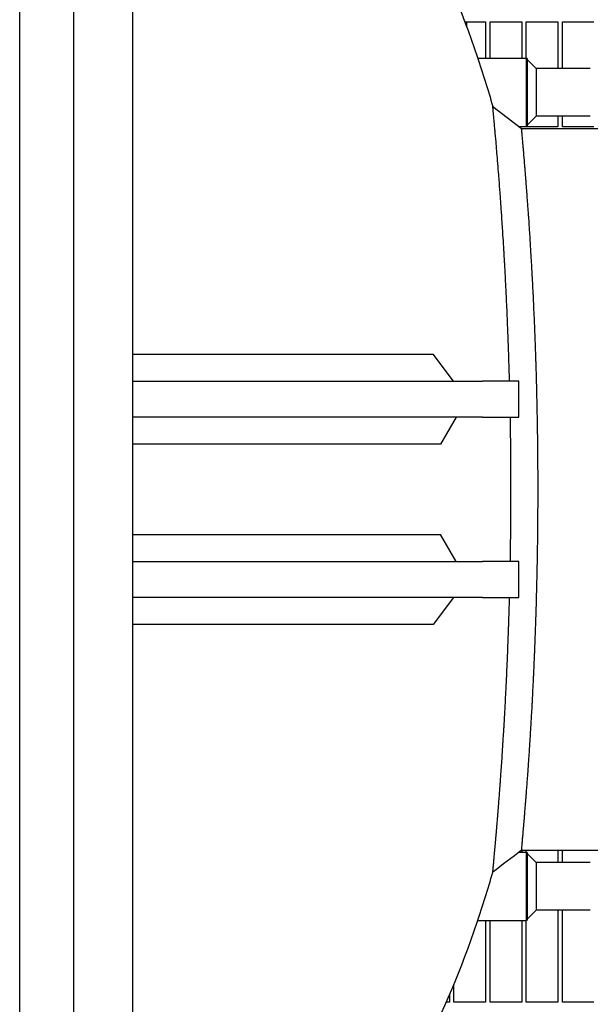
# Model space of a CAD drawing. Header units: inches. Extents: x 24 to 1128, y -69 to 748.
# Tile 633 of 656: x 738 to 754, y 604 to 632. Entities that reach past the tile are written whole.
import ezdxf

# ---------------------------------------------------------------- set-up
doc = ezdxf.new("R2010")
doc.units = ezdxf.units.IN
doc.header["$LTSCALE"] = 32
doc.header["$MEASUREMENT"] = 0
doc.layers.add('Visible (ANSI)', color=7, linetype='Continuous', lineweight=30)

msp = doc.modelspace()

# ---------------------------------------------------------------- linework, layer by layer
at = {"layer": 'Visible (ANSI)'}
for p, q in [((739.65563, 584.16853), (739.65563, 691.41146)), ((738.15563, 583.41853), (738.15563, 689.91146)), ((741.28063, 685.23103), (741.28063, 584.16853)), ((750.47474, 631.61978), (751.04813, 631.61978)), ((750.53063, 631.47098), (750.53063, 631.61978)), ((751.04813, 631.61978), (751.04813, 630.61853)), ((751.17313, 630.61853), (751.17313, 631.61978)), ((751.17313, 631.61978), (752.04813, 631.61978)), ((752.04813, 631.61978), (752.04813, 630.61853)), ((752.17313, 630.61853), (752.17313, 631.61978)), ((752.17313, 631.61978), (753.04813, 631.61978)), ((753.04813, 631.61978), (753.04813, 630.32603)), ((753.17313, 630.32603), (753.17313, 631.61978)), ((753.17313, 631.61978), (754.04813, 631.61978)), ((750.83222, 630.61853), (752.1806, 630.61853)), ((752.1806, 628.71853), (752.1806, 630.61853)), ((752.19622, 630.6029), (752.1806, 630.61853)), ((752.19622, 630.6029), (752.19622, 628.73415)), ((752.44622, 630.32603), (752.19622, 630.57603)), ((753.94622, 630.32603), (752.44622, 630.32603)), ((752.44622, 630.32603), (752.44622, 629.66853)), ((752.44622, 629.66853), (752.44622, 629.01103)), ((751.24834, 629.27594), (752.04457, 628.66853)), ((752.44622, 629.01103), (752.19622, 628.76103)), ((753.94622, 629.01103), (752.44622, 629.01103)), ((753.04813, 629.01103), (753.04813, 628.71353)), ((753.17313, 628.71353), (753.17313, 629.01103)), ((751.97903, 628.71853), (752.1806, 628.71853)), ((752.04813, 628.71353), (751.98558, 628.71353)), ((752.04457, 628.66853), (754.94651, 628.66853)), ((752.04813, 628.71853), (752.04813, 628.71353)), ((752.17313, 628.71353), (752.17313, 628.71853)), ((753.04813, 628.71353), (752.17313, 628.71353)), ((752.19622, 628.73415), (752.1806, 628.71853)), ((754.04813, 628.71353), (753.17313, 628.71353)), ((741.28063, 622.41454), (741.40563, 622.41454)), ((741.40563, 622.41454), (749.60209, 622.41454)), ((750.15667, 621.66853), (749.60209, 622.41454)), ((741.28063, 621.66853), (750.96578, 621.66853)), ((751.96578, 621.66853), (750.96578, 621.66853)), ((751.96578, 620.66853), (751.96578, 621.66853)), ((750.96578, 620.66853), (741.28063, 620.66853)), ((750.23695, 620.66853), (749.80207, 619.92252)), ((750.96578, 620.66853), (751.96578, 620.66853)), ((741.40563, 619.92252), (741.28063, 619.92252)), ((749.80207, 619.92252), (741.40563, 619.92252)), ((741.28063, 617.41408), (741.40563, 617.41408)), ((741.40563, 617.41408), (749.80185, 617.41408)), ((750.23656, 616.66853), (749.80185, 617.41408)), ((741.28063, 616.66853), (750.96578, 616.66853)), ((751.96578, 616.66853), (750.96578, 616.66853)), ((751.96578, 615.66853), (751.96578, 616.66853)), ((750.96578, 615.66853), (741.28063, 615.66853)), ((750.15629, 615.66853), (749.60193, 614.92298)), ((750.96578, 615.66853), (751.96578, 615.66853)), ((741.40563, 614.92298), (741.28063, 614.92298)), ((749.60193, 614.92298), (741.40563, 614.92298)), ((752.04457, 608.66853), (754.94651, 608.66853)), ((752.04813, 608.66853), (752.04813, 608.61853)), ((752.17313, 608.61853), (752.17313, 608.66853)), ((753.04813, 608.66853), (753.04813, 608.32603)), ((753.17313, 608.32603), (753.17313, 608.66853)), ((751.97902, 608.61853), (752.1806, 608.61853)), ((752.1806, 606.71853), (752.1806, 608.61853)), ((752.19622, 608.6029), (752.1806, 608.61853)), ((752.19622, 608.6029), (752.19622, 606.73415)), ((752.44622, 608.32603), (752.19622, 608.57603)), ((753.94622, 608.32603), (752.44622, 608.32603)), ((752.44622, 608.32603), (752.44622, 607.66853)), ((752.44622, 607.66853), (752.44622, 607.01103)), ((752.44622, 607.01103), (752.19622, 606.76103)), ((753.94622, 607.01103), (752.44622, 607.01103)), ((753.04813, 607.01103), (753.04813, 604.46353)), ((753.17313, 604.46353), (753.17313, 607.01103)), ((750.83222, 606.71853), (752.1806, 606.71853)), ((751.04813, 606.71853), (751.04813, 604.46353)), ((751.17313, 604.46353), (751.17313, 606.71853)), ((752.04813, 606.71853), (752.04813, 604.46353)), ((752.17313, 604.46353), (752.17313, 606.71853)), ((752.19622, 606.73415), (752.1806, 606.71853)), ((750.17313, 604.46353), (750.17313, 604.95751)), ((750.04813, 604.66213), (750.04813, 604.46353)), ((750.04813, 604.46353), (749.96149, 604.46353)), ((751.04813, 604.46353), (750.17313, 604.46353)), ((752.04813, 604.46353), (751.17313, 604.46353)), ((753.04813, 604.46353), (752.17313, 604.46353)), ((754.04813, 604.46353), (753.17313, 604.46353))]:
    msp.add_line(p, q, dxfattribs=at)
for points, knots in [([(741.40563, 640.41853), (742.0446, 640.41853), (742.68319, 640.31565), (743.97677, 639.89882), (744.62901, 639.56978), (746.01628, 638.6136), (746.73743, 637.93624), (748.09568, 636.2974), (748.7301, 635.32798), (749.87285, 633.15659), (750.38108, 631.95452), (750.96996, 630.21076), (751.1137, 629.74821), (751.24834, 629.27594)], [0, 0, 0, 0, 0.15974213, 0.15974213, 0.33187701, 0.33187701, 0.5428347, 0.5428347, 0.759799, 0.759799, 0.9767633, 0.9767633, 1.05258961, 1.05258961, 1.05258961, 1.05258961]), ([(751.71152, 621.66853), (751.70852, 621.78154), (751.70535, 621.89419), (751.70203, 622.00641), (751.70182, 622.01338), (751.70161, 622.02036), (751.7014, 622.02733), (751.70133, 622.02997), (751.70125, 622.03261), (751.70117, 622.03525), (751.69798, 622.14195), (751.69465, 622.24826), (751.69119, 622.35412), (751.69094, 622.3617), (751.69069, 622.36928), (751.69044, 622.37686), (751.68499, 622.54257), (751.6792, 622.70716), (751.67311, 622.8704), (751.67104, 622.92576), (751.66893, 622.98102), (751.66679, 623.03617), (751.66645, 623.04514), (751.6661, 623.0541), (751.66575, 623.06306), (751.66173, 623.16594), (751.65758, 623.26843), (751.65332, 623.37043), (751.65292, 623.37994), (751.65252, 623.38945), (751.65212, 623.39895), (751.64326, 623.6096), (751.63389, 623.81812), (751.62409, 624.02375), (751.6236, 624.03396), (751.62311, 624.04415), (751.62262, 624.05434), (751.618, 624.15082), (751.61327, 624.24666), (751.60847, 624.34176), (751.60794, 624.35221), (751.60741, 624.36264), (751.60688, 624.37307), (751.59921, 624.52404), (751.59132, 624.67315), (751.58326, 624.82003), (751.58073, 624.86613), (751.57818, 624.91209), (751.57561, 624.95788), (751.575, 624.9688), (751.57438, 624.97971), (751.57377, 624.9906), (751.56874, 625.07967), (751.56365, 625.16812), (751.55849, 625.25583), (751.55784, 625.26678), (751.5572, 625.27772), (751.55655, 625.28865), (751.5547, 625.31991), (751.55285, 625.35107), (751.55099, 625.38213), (751.54406, 625.49773), (751.53703, 625.61195), (751.52992, 625.72455), (751.52727, 625.76664), (751.52461, 625.8085), (751.52193, 625.85012), (751.52125, 625.86077), (751.52056, 625.87141), (751.51988, 625.88203), (751.51418, 625.97042), (751.50844, 626.05771), (751.50268, 626.1438), (751.50198, 626.15431), (751.50128, 626.16479), (751.50058, 626.17526), (751.49171, 626.3073), (751.48279, 626.43645), (751.47389, 626.56233), (751.47064, 626.60842), (751.46737, 626.65417), (751.4641, 626.69958), (751.46336, 626.7099), (751.46262, 626.7202), (751.46188, 626.73048), (751.45622, 626.80879), (751.45056, 626.88602), (751.44491, 626.96204), (751.44417, 626.97189), (751.44344, 626.98171), (751.44271, 626.99152), (751.43077, 627.15159), (751.4189, 627.30588), (751.4073, 627.453), (751.40664, 627.46136), (751.40598, 627.46971), (751.40532, 627.47802), (751.39989, 627.54678), (751.39451, 627.61396), (751.38921, 627.67945), (751.38859, 627.68717), (751.38796, 627.69487), (751.38734, 627.70255), (751.37941, 627.80026), (751.37166, 627.89414), (751.36415, 627.98388), (751.36284, 627.99961), (751.36152, 628.01524), (751.36022, 628.03076), (751.35851, 628.05108), (751.35681, 628.07122), (751.35512, 628.09116), (751.35454, 628.09804), (751.35396, 628.10489), (751.35338, 628.11172), (751.34858, 628.16828), (751.34387, 628.22322), (751.33927, 628.27643), (751.33872, 628.2828), (751.33817, 628.28914), (751.33763, 628.29545), (751.32786, 628.40831), (751.31861, 628.51315), (751.31004, 628.60889), (751.30964, 628.61335), (751.30925, 628.61779), (751.30885, 628.6222), (751.30472, 628.66827), (751.30077, 628.71205), (751.29702, 628.75345), (751.2967, 628.75687), (751.2964, 628.76028), (751.29609, 628.76367), (751.29037, 628.82654), (751.28512, 628.88383), (751.28035, 628.93535), (751.28028, 628.93615), (751.2802, 628.93695), (751.28013, 628.93775), (751.27991, 628.94011), (751.2797, 628.94245), (751.27948, 628.94479), (751.27802, 628.96053), (751.27661, 628.97576), (751.27525, 628.99044), (751.27505, 628.99254), (751.27486, 628.99462), (751.27467, 628.99668), (751.27177, 629.02788), (751.26908, 629.05661), (751.26662, 629.08279), (751.26648, 629.08437), (751.26633, 629.08594), (751.26618, 629.0875), (751.26504, 629.09968), (751.26395, 629.1113), (751.26291, 629.12234), (751.26278, 629.12368), (751.26266, 629.12502), (751.26253, 629.12635), (751.26035, 629.14954), (751.2584, 629.17013), (751.2567, 629.18804), (751.25662, 629.18895), (751.25653, 629.18985), (751.25645, 629.19075), (751.25565, 629.19919), (751.2549, 629.20702), (751.25422, 629.21422), (751.25415, 629.2149), (751.25409, 629.21558), (751.25403, 629.21624), (751.2526, 629.23128), (751.25143, 629.24353), (751.25054, 629.25292), (751.25051, 629.25319), (751.25048, 629.25345), (751.25046, 629.25372), (751.25002, 629.25828), (751.24965, 629.26215), (751.24935, 629.26531), (751.24934, 629.26543), (751.24933, 629.26554), (751.24932, 629.26566), (751.2487, 629.27212), (751.24838, 629.27552), (751.24834, 629.2759), (751.24834, 629.27592), (751.24834, 629.27593), (751.24834, 629.27594), (751.24834, 629.27594), (751.24834, 629.27594), (751.24834, 629.27594)], [0.014829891, 0.014829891, 0.014829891, 0.014829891, 0.020643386, 0.020643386, 0.020643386, 0.021004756, 0.021004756, 0.021004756, 0.021141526, 0.021141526, 0.021141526, 0.026673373, 0.026673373, 0.026673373, 0.027069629, 0.027069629, 0.027069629, 0.035735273, 0.035735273, 0.035735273, 0.038673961, 0.038673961, 0.038673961, 0.039151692, 0.039151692, 0.039151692, 0.044637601, 0.044637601, 0.044637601, 0.045149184, 0.045149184, 0.045149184, 0.056488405, 0.056488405, 0.056488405, 0.057051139, 0.057051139, 0.057051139, 0.062378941, 0.062378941, 0.062378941, 0.06296397, 0.06296397, 0.06296397, 0.071436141, 0.071436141, 0.071436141, 0.074095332, 0.074095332, 0.074095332, 0.0747292, 0.0747292, 0.0747292, 0.079909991, 0.079909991, 0.079909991, 0.080556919, 0.080556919, 0.080556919, 0.082406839, 0.082406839, 0.082406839, 0.089291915, 0.089291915, 0.089291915, 0.091865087, 0.091865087, 0.091865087, 0.092523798, 0.092523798, 0.092523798, 0.098004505, 0.098004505, 0.098004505, 0.098673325, 0.098673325, 0.098673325, 0.107108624, 0.107108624, 0.107108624, 0.110196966, 0.110196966, 0.110196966, 0.110898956, 0.110898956, 0.110898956, 0.116244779, 0.116244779, 0.116244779, 0.116937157, 0.116937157, 0.116937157, 0.128240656, 0.128240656, 0.128240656, 0.128883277, 0.128883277, 0.128883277, 0.134195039, 0.134195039, 0.134195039, 0.134821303, 0.134821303, 0.134821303, 0.14279492, 0.14279492, 0.14279492, 0.144193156, 0.144193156, 0.144193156, 0.146024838, 0.146024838, 0.146024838, 0.146656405, 0.146656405, 0.146656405, 0.15188685, 0.15188685, 0.15188685, 0.152512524, 0.152512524, 0.152512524, 0.163693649, 0.163693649, 0.163693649, 0.164214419, 0.164214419, 0.164214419, 0.169643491, 0.169643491, 0.169643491, 0.170092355, 0.170092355, 0.170092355, 0.178415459, 0.178415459, 0.178415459, 0.178545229, 0.178545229, 0.178545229, 0.178927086, 0.178927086, 0.178927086, 0.181504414, 0.181504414, 0.181504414, 0.181871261, 0.181871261, 0.181871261, 0.187401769, 0.187401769, 0.187401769, 0.187735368, 0.187735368, 0.187735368, 0.1903389, 0.1903389, 0.1903389, 0.190656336, 0.190656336, 0.190656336, 0.196196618, 0.196196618, 0.196196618, 0.196477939, 0.196477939, 0.196477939, 0.199129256, 0.199129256, 0.199129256, 0.199379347, 0.199379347, 0.199379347, 0.205003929, 0.205003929, 0.205003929, 0.205164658, 0.205164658, 0.205164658, 0.207944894, 0.207944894, 0.207944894, 0.208049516, 0.208049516, 0.208049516, 0.213831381, 0.213831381, 0.213831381, 0.214080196, 0.214080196, 0.214080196, 0.214199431, 0.214199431, 0.214199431, 0.214199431]), ([(752.48152, 620.71225), (752.48043, 620.77142), (752.47929, 620.83051), (752.47811, 620.88952), (752.47801, 620.89444), (752.47792, 620.89936), (752.47782, 620.90428), (752.47574, 621.0074), (752.47352, 621.11026), (752.47117, 621.21281), (752.47104, 621.21837), (752.47091, 621.22393), (752.47078, 621.22949), (752.46582, 621.44436), (752.46026, 621.65783), (752.45414, 621.86957), (752.45394, 621.87624), (752.45375, 621.8829), (752.45356, 621.88957), (752.45348, 621.89209), (752.45341, 621.89461), (752.45334, 621.89713), (752.45036, 621.99913), (752.44726, 622.10075), (752.44403, 622.20194), (752.4438, 622.20919), (752.44356, 622.21644), (752.44333, 622.22368), (752.43824, 622.38209), (752.43285, 622.53943), (752.42716, 622.69545), (752.42524, 622.74836), (752.42328, 622.80114), (752.42128, 622.85378), (752.42096, 622.86234), (752.42063, 622.8709), (752.42031, 622.87945), (752.41657, 622.97763), (752.41271, 623.07533), (752.40875, 623.17247), (752.40838, 623.18153), (752.40801, 623.19058), (752.40764, 623.19963), (752.39941, 623.4002), (752.39073, 623.59834), (752.38166, 623.79345), (752.38122, 623.80313), (752.38076, 623.8128), (752.38031, 623.82247), (752.37603, 623.914), (752.37167, 624.00486), (752.36724, 624.09497), (752.36675, 624.10487), (752.36626, 624.11475), (752.36577, 624.12463), (752.35869, 624.26767), (752.35142, 624.40883), (752.34399, 624.54786), (752.34166, 624.5915), (752.33931, 624.63495), (752.33695, 624.67822), (752.33638, 624.68853), (752.33582, 624.69883), (752.33525, 624.70912), (752.33064, 624.79324), (752.32596, 624.87661), (752.32123, 624.9592), (752.32064, 624.96951), (752.32005, 624.97981), (752.31946, 624.9901), (752.31777, 625.01952), (752.31607, 625.04883), (752.31437, 625.07804), (752.30803, 625.18676), (752.3016, 625.29403), (752.29512, 625.39969), (752.2927, 625.43918), (752.29027, 625.47845), (752.28784, 625.51748), (752.28721, 625.52747), (752.28659, 625.53744), (752.28597, 625.54741), (752.28077, 625.63028), (752.27555, 625.71209), (752.2703, 625.79275), (752.26967, 625.80259), (752.26903, 625.81241), (752.26839, 625.82222), (752.26031, 625.94593), (752.25221, 626.06684), (752.24413, 626.18457), (752.24117, 626.22768), (752.23821, 626.2704), (752.23525, 626.31271), (752.23458, 626.32233), (752.23391, 626.33193), (752.23324, 626.34151), (752.22813, 626.41444), (752.22302, 626.48615), (752.21795, 626.55655), (752.21729, 626.56567), (752.21663, 626.57477), (752.21597, 626.58384), (752.20525, 626.73199), (752.19464, 626.87425), (752.18428, 627.00984), (752.1837, 627.01755), (752.18311, 627.02524), (752.18252, 627.03291), (752.17767, 627.09627), (752.17287, 627.15815), (752.16814, 627.21847), (752.16758, 627.22559), (752.16703, 627.23268), (752.16647, 627.23975), (752.1594, 627.32975), (752.15249, 627.41623), (752.14579, 627.49895), (752.14462, 627.51345), (752.14345, 627.52785), (752.14229, 627.54214), (752.14076, 627.56085), (752.13925, 627.57937), (752.13775, 627.5977), (752.13723, 627.60402), (752.13671, 627.61032), (752.1362, 627.6166), (752.13193, 627.66856), (752.12775, 627.71895), (752.12369, 627.76754), (752.12321, 627.77335), (752.12272, 627.77914), (752.12224, 627.7849), (752.11362, 627.88785), (752.10554, 627.98267), (752.09809, 628.06884), (752.09774, 628.07286), (752.0974, 628.07685), (752.09705, 628.08083), (752.09347, 628.12227), (752.09004, 628.16167), (752.08677, 628.19898), (752.0865, 628.20206), (752.08623, 628.20513), (752.08596, 628.20818), (752.08099, 628.26484), (752.07641, 628.31654), (752.07225, 628.36313), (752.07219, 628.36386), (752.07212, 628.36458), (752.07206, 628.3653), (752.07187, 628.36743), (752.07168, 628.36955), (752.07149, 628.37166), (752.07022, 628.3859), (752.06899, 628.39964), (752.0678, 628.4129), (752.06763, 628.41479), (752.06747, 628.41667), (752.0673, 628.41853), (752.06477, 628.44668), (752.06244, 628.47256), (752.06031, 628.49613), (752.06018, 628.49755), (752.06005, 628.49896), (752.05992, 628.50037), (752.05893, 628.51133), (752.05798, 628.52177), (752.05708, 628.5317), (752.05697, 628.53291), (752.05686, 628.53411), (752.05676, 628.53531), (752.05486, 628.55616), (752.05318, 628.57465), (752.05172, 628.59064), (752.05164, 628.59145), (752.05157, 628.59225), (752.0515, 628.59305), (752.05081, 628.60058), (752.05017, 628.60755), (752.04958, 628.61396), (752.04953, 628.61456), (752.04947, 628.61516), (752.04942, 628.61575), (752.0482, 628.62911), (752.0472, 628.63993), (752.04644, 628.64822), (752.04642, 628.64845), (752.0464, 628.64869), (752.04638, 628.64892), (752.04601, 628.65295), (752.04569, 628.65635), (752.04544, 628.65913), (752.04543, 628.65924), (752.04542, 628.65934), (752.04541, 628.65945), (752.04488, 628.66514), (752.04461, 628.66816), (752.04457, 628.6685), (752.04457, 628.66851), (752.04457, 628.66852), (752.04457, 628.66853), (752.04457, 628.66853), (752.04457, 628.66853), (752.04457, 628.66853)], [0, 0, 0, 0, 0.003132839, 0.003132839, 0.003132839, 0.003394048, 0.003394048, 0.003394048, 0.008869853, 0.008869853, 0.008869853, 0.009166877, 0.009166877, 0.009166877, 0.020643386, 0.020643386, 0.020643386, 0.021004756, 0.021004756, 0.021004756, 0.021141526, 0.021141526, 0.021141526, 0.026673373, 0.026673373, 0.026673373, 0.027069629, 0.027069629, 0.027069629, 0.035735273, 0.035735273, 0.035735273, 0.038673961, 0.038673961, 0.038673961, 0.039151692, 0.039151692, 0.039151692, 0.044637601, 0.044637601, 0.044637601, 0.045149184, 0.045149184, 0.045149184, 0.056488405, 0.056488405, 0.056488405, 0.057051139, 0.057051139, 0.057051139, 0.062378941, 0.062378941, 0.062378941, 0.06296397, 0.06296397, 0.06296397, 0.071436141, 0.071436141, 0.071436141, 0.074095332, 0.074095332, 0.074095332, 0.0747292, 0.0747292, 0.0747292, 0.079909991, 0.079909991, 0.079909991, 0.080556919, 0.080556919, 0.080556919, 0.082406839, 0.082406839, 0.082406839, 0.089291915, 0.089291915, 0.089291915, 0.091865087, 0.091865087, 0.091865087, 0.092523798, 0.092523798, 0.092523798, 0.098004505, 0.098004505, 0.098004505, 0.098673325, 0.098673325, 0.098673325, 0.107108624, 0.107108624, 0.107108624, 0.110196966, 0.110196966, 0.110196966, 0.110898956, 0.110898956, 0.110898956, 0.116244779, 0.116244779, 0.116244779, 0.116937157, 0.116937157, 0.116937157, 0.128240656, 0.128240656, 0.128240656, 0.128883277, 0.128883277, 0.128883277, 0.134195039, 0.134195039, 0.134195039, 0.134821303, 0.134821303, 0.134821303, 0.14279492, 0.14279492, 0.14279492, 0.144193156, 0.144193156, 0.144193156, 0.146024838, 0.146024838, 0.146024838, 0.146656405, 0.146656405, 0.146656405, 0.15188685, 0.15188685, 0.15188685, 0.152512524, 0.152512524, 0.152512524, 0.163693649, 0.163693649, 0.163693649, 0.164214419, 0.164214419, 0.164214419, 0.169643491, 0.169643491, 0.169643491, 0.170092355, 0.170092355, 0.170092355, 0.178415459, 0.178415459, 0.178415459, 0.178545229, 0.178545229, 0.178545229, 0.178927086, 0.178927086, 0.178927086, 0.181504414, 0.181504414, 0.181504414, 0.181871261, 0.181871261, 0.181871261, 0.187401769, 0.187401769, 0.187401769, 0.187735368, 0.187735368, 0.187735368, 0.1903389, 0.1903389, 0.1903389, 0.190656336, 0.190656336, 0.190656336, 0.196196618, 0.196196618, 0.196196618, 0.196477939, 0.196477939, 0.196477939, 0.199129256, 0.199129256, 0.199129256, 0.199379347, 0.199379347, 0.199379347, 0.205003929, 0.205003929, 0.205003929, 0.205164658, 0.205164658, 0.205164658, 0.207944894, 0.207944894, 0.207944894, 0.208049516, 0.208049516, 0.208049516, 0.213831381, 0.213831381, 0.213831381, 0.214080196, 0.214080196, 0.214080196, 0.214199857, 0.214199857, 0.214199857, 0.214199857]), ([(751.7514, 618.66853), (751.7514, 618.66883), (751.7514, 618.66913), (751.7514, 618.66943), (751.7514, 618.75432), (751.7513, 618.83921), (751.75111, 618.92407), (751.75111, 618.92429), (751.75111, 618.92451), (751.75111, 618.92473), (751.75084, 619.03987), (751.75041, 619.15497), (751.7498, 619.26997), (751.74979, 619.27094), (751.74979, 619.27192), (751.74978, 619.27289), (751.74855, 619.50213), (751.74663, 619.73101), (751.74402, 619.95914), (751.74399, 619.96178), (751.74396, 619.96443), (751.74393, 619.96707), (751.74265, 620.07881), (751.7412, 620.19038), (751.73959, 620.3018), (751.73954, 620.30534), (751.73948, 620.30887), (751.73943, 620.31241), (751.7377, 620.43132), (751.73578, 620.55005), (751.73368, 620.66853)], [0.9642806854, 0.9642806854, 0.9642806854, 0.9642806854, 0.9642956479, 0.9642956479, 0.9642956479, 0.9685451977, 0.9685451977, 0.9685451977, 0.9685562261, 0.9685562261, 0.9685562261, 0.9743220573, 0.9743220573, 0.9743220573, 0.9743708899, 0.9743708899, 0.9743708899, 0.9858645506, 0.9858645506, 0.9858645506, 0.9859976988, 0.9859976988, 0.9859976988, 0.9916279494, 0.9916279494, 0.9916279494, 0.9918066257, 0.9918066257, 0.9918066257, 0.9978158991, 0.9978158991, 0.9978158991, 0.9978158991]), ([(752.50034, 618.66853), (752.50034, 618.74999), (752.50025, 618.83146), (752.50007, 618.91292), (752.50007, 618.91313), (752.50007, 618.91334), (752.50007, 618.91356), (752.49982, 619.02408), (752.49942, 619.13458), (752.49884, 619.24502), (752.49884, 619.24595), (752.49883, 619.24689), (752.49883, 619.24782), (752.49768, 619.46796), (752.49588, 619.68783), (752.49343, 619.90705), (752.4934, 619.90959), (752.49337, 619.91213), (752.49335, 619.91467), (752.49214, 620.02205), (752.49078, 620.12928), (752.48927, 620.2363), (752.48922, 620.2397), (752.48917, 620.24309), (752.48912, 620.24649), (752.48691, 620.40222), (752.48437, 620.55752), (752.48152, 620.71225)], [0.9642956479, 0.9642956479, 0.9642956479, 0.9642956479, 0.9685451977, 0.9685451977, 0.9685451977, 0.9685562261, 0.9685562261, 0.9685562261, 0.9743220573, 0.9743220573, 0.9743220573, 0.9743708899, 0.9743708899, 0.9743708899, 0.9858645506, 0.9858645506, 0.9858645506, 0.9859976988, 0.9859976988, 0.9859976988, 0.9916279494, 0.9916279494, 0.9916279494, 0.9918066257, 0.9918066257, 0.9918066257, 1, 1, 1, 1]), ([(751.73368, 616.66853), (751.73476, 616.72899), (751.73578, 616.78953), (751.73676, 616.85013), (751.73682, 616.85415), (751.73689, 616.85816), (751.73695, 616.86218), (751.7387, 616.97157), (751.74029, 617.08116), (751.74173, 617.19085), (751.74177, 617.19415), (751.74182, 617.19744), (751.74186, 617.20074), (751.74205, 617.21567), (751.74224, 617.2306), (751.74243, 617.24553), (751.74509, 617.45654), (751.74717, 617.66816), (751.74865, 617.88011), (751.74866, 617.88189), (751.74867, 617.88367), (751.74868, 617.88545), (751.74885, 617.90894), (751.749, 617.93243), (751.74915, 617.95593), (751.74972, 618.04642), (751.75018, 618.13716), (751.75054, 618.228), (751.75054, 618.22906), (751.75055, 618.23012), (751.75055, 618.23119), (751.75111, 618.37687), (751.7514, 618.52283), (751.7514, 618.66853)], [0.9307262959, 0.9307262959, 0.9307262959, 0.9307262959, 0.9337960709, 0.9337960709, 0.9337960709, 0.9339995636, 0.9339995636, 0.9339995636, 0.9395400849, 0.9395400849, 0.9395400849, 0.9397064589, 0.9397064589, 0.9397064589, 0.9404605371, 0.9404605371, 0.9404605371, 0.9511156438, 0.9511156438, 0.9511156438, 0.9512051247, 0.9512051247, 0.9512051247, 0.9523859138, 0.9523859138, 0.9523859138, 0.9569339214, 0.9569339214, 0.9569339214, 0.9569871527, 0.9569871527, 0.9569871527, 0.9642806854, 0.9642806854, 0.9642806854, 0.9642806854]), ([(752.04457, 608.66853), (752.04457, 608.66853), (752.04457, 608.66853), (752.04457, 608.66853), (752.04458, 608.6686), (752.04564, 608.68014), (752.0477, 608.70259), (752.04836, 608.7097), (752.04911, 608.71794), (752.04997, 608.72729), (752.05001, 608.72777), (752.05005, 608.72825), (752.0501, 608.72873), (752.05195, 608.749), (752.05427, 608.77439), (752.05703, 608.80477), (752.05826, 608.81831), (752.05958, 608.83287), (752.06098, 608.8484), (752.0611, 608.84967), (752.06121, 608.85094), (752.06133, 608.85222), (752.06277, 608.86819), (752.0643, 608.88516), (752.06591, 608.90311), (752.06606, 608.90475), (752.06621, 608.9064), (752.06636, 608.90806), (752.06818, 608.92831), (752.0701, 608.94979), (752.07212, 608.97245), (752.07386, 608.99191), (752.07567, 609.01231), (752.07756, 609.03363), (752.07779, 609.03618), (752.07802, 609.03875), (752.07824, 609.04133), (752.08017, 609.06313), (752.08218, 609.08586), (752.08426, 609.10948), (752.08452, 609.11251), (752.08479, 609.11555), (752.08506, 609.11861), (752.08742, 609.14554), (752.08988, 609.1736), (752.09241, 609.20269), (752.09464, 609.22829), (752.09693, 609.25479), (752.09929, 609.28214), (752.09963, 609.28607), (752.09997, 609.29002), (752.10031, 609.29398), (752.10267, 609.32134), (752.10509, 609.34954), (752.10757, 609.37854), (752.10794, 609.38296), (752.10832, 609.38741), (752.1087, 609.39187), (752.11149, 609.42454), (752.11434, 609.4582), (752.11726, 609.49279), (752.11994, 609.52467), (752.12269, 609.55739), (752.12548, 609.59092), (752.12594, 609.59644), (752.1264, 609.60198), (752.12686, 609.60755), (752.12956, 609.63995), (752.1323, 609.6731), (752.13509, 609.70697), (752.13558, 609.71299), (752.13608, 609.71903), (752.13658, 609.72509), (752.13846, 609.74805), (752.14036, 609.77133), (752.14229, 609.79492), (752.14346, 609.80931), (752.14464, 609.82382), (752.14582, 609.83844), (752.14899, 609.87751), (752.1522, 609.91744), (752.15545, 609.9582), (752.15601, 609.96512), (752.15656, 609.97206), (752.15711, 609.97902), (752.16009, 610.01637), (752.1631, 610.05436), (752.16613, 610.09297), (752.16671, 610.10034), (752.16729, 610.10773), (752.16787, 610.11515), (752.17092, 610.15402), (752.17399, 610.1935), (752.17709, 610.23359), (752.1808, 610.28154), (752.18455, 610.33047), (752.18833, 610.38031), (752.18895, 610.38855), (752.18958, 610.39681), (752.19021, 610.4051), (752.19338, 610.44704), (752.19657, 610.4896), (752.19978, 610.53272), (752.20043, 610.54135), (752.20107, 610.55), (752.20171, 610.55867), (752.20454, 610.59671), (752.20737, 610.63517), (752.21021, 610.67401), (752.21575, 610.74971), (752.22133, 610.82716), (752.22694, 610.90618), (752.2276, 610.91553), (752.22826, 610.9249), (752.22893, 610.93429), (752.23348, 610.99877), (752.23806, 611.06427), (752.24263, 611.13067), (752.24319, 611.13879), (752.24375, 611.14692), (752.2443, 611.15507), (752.24441, 611.15664), (752.24452, 611.1582), (752.24463, 611.15977), (752.25452, 611.30409), (752.26445, 611.45305), (752.27429, 611.60594), (752.27494, 611.61608), (752.2756, 611.62624), (752.27625, 611.63642), (752.277, 611.64806), (752.27774, 611.65971), (752.27849, 611.67139), (752.28238, 611.73235), (752.28625, 611.79394), (752.29011, 611.85613), (752.29075, 611.86639), (752.29139, 611.87666), (752.29202, 611.88696), (752.29306, 611.90372), (752.29409, 611.92052), (752.29512, 611.93737), (752.3008, 612.02994), (752.30644, 612.12378), (752.31201, 612.21877), (752.31279, 612.23209), (752.31357, 612.24544), (752.31435, 612.25881), (752.3167, 612.29896), (752.31903, 612.33933), (752.32135, 612.37991), (752.32194, 612.39021), (752.32253, 612.40052), (752.32312, 612.41084), (752.32766, 612.49073), (752.33216, 612.57138), (752.33661, 612.65273), (752.33717, 612.66299), (752.33773, 612.67326), (752.33829, 612.68354), (752.34027, 612.71992), (752.34224, 612.75644), (752.3442, 612.7931), (752.35167, 612.93302), (752.35898, 613.07514), (752.3661, 613.219), (752.36659, 613.22892), (752.36708, 613.23885), (752.36757, 613.24879), (752.36989, 613.29599), (752.37219, 613.34338), (752.37446, 613.39093), (752.37638, 613.43107), (752.37829, 613.47135), (752.38018, 613.51177), (752.38063, 613.5214), (752.38108, 613.53104), (752.38153, 613.54068), (752.38871, 613.69506), (752.39565, 613.85137), (752.4023, 614.00914), (752.40363, 614.0406), (752.40495, 614.07214), (752.40625, 614.10374), (752.40662, 614.11269), (752.40699, 614.12164), (752.40736, 614.1306), (752.41106, 614.22056), (752.41466, 614.31106), (752.41818, 614.402), (752.41851, 614.41054), (752.41883, 614.41907), (752.41916, 614.42761), (752.42193, 614.49969), (752.42463, 614.57205), (752.42727, 614.64463), (752.4317, 614.76617), (752.43595, 614.88855), (752.44002, 615.01163), (752.44027, 615.01924), (752.44052, 615.02684), (752.44077, 615.03445), (752.4436, 615.12077), (752.44635, 615.20741), (752.449, 615.29432), (752.44928, 615.30371), (752.44957, 615.31311), (752.44985, 615.32251), (752.45006, 615.32955), (752.45028, 615.3366), (752.45049, 615.34365), (752.45145, 615.37554), (752.45239, 615.40747), (752.45332, 615.43944), (752.4583, 615.61005), (752.46291, 615.78181), (752.46714, 615.95439), (752.46714, 615.95463), (752.46715, 615.95486), (752.46715, 615.9551), (752.46729, 615.96072), (752.46743, 615.96635), (752.46757, 615.97197), (752.47001, 616.07261), (752.47233, 616.17358), (752.47452, 616.27482), (752.47463, 616.28003), (752.47474, 616.28524), (752.47486, 616.29045), (752.47724, 616.40169), (752.47947, 616.51324), (752.48153, 616.625), (752.48335, 616.72403), (752.48505, 616.82334), (752.48661, 616.92284), (752.48667, 616.92669), (752.48673, 616.93055), (752.48679, 616.9344), (752.48843, 617.03935), (752.48993, 617.14449), (752.49127, 617.24972), (752.49131, 617.25288), (752.49135, 617.25605), (752.49139, 617.25921), (752.49158, 617.27353), (752.49175, 617.28785), (752.49193, 617.30218), (752.49442, 617.50464), (752.49637, 617.7078), (752.49776, 617.91136), (752.49777, 617.91307), (752.49778, 617.91478), (752.49779, 617.91649), (752.49794, 617.93905), (752.49809, 617.96161), (752.49823, 617.98418), (752.49877, 618.0711), (752.4992, 618.15814), (752.49953, 618.24525), (752.49954, 618.24627), (752.49954, 618.24729), (752.49954, 618.24831), (752.50007, 618.388), (752.50034, 618.52785), (752.50034, 618.66767), (752.50034, 618.66796), (752.50034, 618.66824), (752.50034, 618.66853)], [0.713930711, 0.713930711, 0.713930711, 0.713930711, 0.713969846, 0.713969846, 0.713969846, 0.725801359, 0.725801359, 0.725801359, 0.729553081, 0.729553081, 0.729553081, 0.729743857, 0.729743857, 0.729743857, 0.737777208, 0.737777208, 0.737777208, 0.741356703, 0.741356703, 0.741356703, 0.741648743, 0.741648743, 0.741648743, 0.745295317, 0.745295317, 0.745295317, 0.745628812, 0.745628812, 0.745628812, 0.749705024, 0.749705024, 0.749705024, 0.753203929, 0.753203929, 0.753203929, 0.75362309, 0.75362309, 0.75362309, 0.757164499, 0.757164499, 0.757164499, 0.757618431, 0.757618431, 0.757618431, 0.761618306, 0.761618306, 0.761618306, 0.765138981, 0.765138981, 0.765138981, 0.765644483, 0.765644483, 0.765644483, 0.76913415, 0.76913415, 0.76913415, 0.769666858, 0.769666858, 0.769666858, 0.773564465, 0.773564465, 0.773564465, 0.777155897, 0.777155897, 0.777155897, 0.777747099, 0.777747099, 0.777747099, 0.781189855, 0.781189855, 0.781189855, 0.781801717, 0.781801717, 0.781801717, 0.78411726, 0.78411726, 0.78411726, 0.78552925, 0.78552925, 0.78552925, 0.789302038, 0.789302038, 0.789302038, 0.789942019, 0.789942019, 0.789942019, 0.793376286, 0.793376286, 0.793376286, 0.794031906, 0.794031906, 0.794031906, 0.797468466, 0.797468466, 0.797468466, 0.801579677, 0.801579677, 0.801579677, 0.802259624, 0.802259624, 0.802259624, 0.805699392, 0.805699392, 0.805699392, 0.806387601, 0.806387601, 0.806387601, 0.809406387, 0.809406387, 0.809406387, 0.815288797, 0.815288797, 0.815288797, 0.815984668, 0.815984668, 0.815984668, 0.820762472, 0.820762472, 0.820762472, 0.821346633, 0.821346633, 0.821346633, 0.821459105, 0.821459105, 0.821459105, 0.831801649, 0.831801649, 0.831801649, 0.832487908, 0.832487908, 0.832487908, 0.833272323, 0.833272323, 0.833272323, 0.837366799, 0.837366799, 0.837366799, 0.838042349, 0.838042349, 0.838042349, 0.839142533, 0.839142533, 0.839142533, 0.845188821, 0.845188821, 0.845188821, 0.846036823, 0.846036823, 0.846036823, 0.848583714, 0.848583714, 0.848583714, 0.849230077, 0.849230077, 0.849230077, 0.854232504, 0.854232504, 0.854232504, 0.854863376, 0.854863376, 0.854863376, 0.857096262, 0.857096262, 0.857096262, 0.865620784, 0.865620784, 0.865620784, 0.866208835, 0.866208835, 0.866208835, 0.869001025, 0.869001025, 0.869001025, 0.871358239, 0.871358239, 0.871358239, 0.87191972, 0.87191972, 0.87191972, 0.880908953, 0.880908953, 0.880908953, 0.882701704, 0.882701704, 0.882701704, 0.883209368, 0.883209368, 0.883209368, 0.888306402, 0.888306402, 0.888306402, 0.888784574, 0.888784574, 0.888784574, 0.892820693, 0.892820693, 0.892820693, 0.899578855, 0.899578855, 0.899578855, 0.899996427, 0.899996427, 0.899996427, 0.904732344, 0.904732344, 0.904732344, 0.905244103, 0.905244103, 0.905244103, 0.905627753, 0.905627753, 0.905627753, 0.907363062, 0.907363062, 0.907363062, 0.916623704, 0.916623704, 0.916623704, 0.916636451, 0.916636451, 0.916636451, 0.916938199, 0.916938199, 0.916938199, 0.922336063, 0.922336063, 0.922336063, 0.922613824, 0.922613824, 0.922613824, 0.928542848, 0.928542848, 0.928542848, 0.933796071, 0.933796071, 0.933796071, 0.933999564, 0.933999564, 0.933999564, 0.939540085, 0.939540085, 0.939540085, 0.939706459, 0.939706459, 0.939706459, 0.940460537, 0.940460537, 0.940460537, 0.951115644, 0.951115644, 0.951115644, 0.951205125, 0.951205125, 0.951205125, 0.952385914, 0.952385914, 0.952385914, 0.956933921, 0.956933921, 0.956933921, 0.956987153, 0.956987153, 0.956987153, 0.964280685, 0.964280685, 0.964280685, 0.964295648, 0.964295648, 0.964295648, 0.964295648]), ([(751.24834, 608.06112), (751.24834, 608.06112), (751.24957, 608.07399), (751.25197, 608.09923), (751.25273, 608.10723), (751.25361, 608.11649), (751.25461, 608.12696), (751.25466, 608.1275), (751.25471, 608.12803), (751.25476, 608.12857), (751.25692, 608.15128), (751.2596, 608.1796), (751.26278, 608.21338), (751.2642, 608.22844), (751.26572, 608.24461), (751.26734, 608.26188), (751.26747, 608.26329), (751.2676, 608.2647), (751.26774, 608.26613), (751.2694, 608.2839), (751.27117, 608.30281), (751.27303, 608.32281), (751.2732, 608.32464), (751.27337, 608.32648), (751.27354, 608.32833), (751.27565, 608.35091), (751.27787, 608.37485), (751.2802, 608.40007), (751.2822, 608.42172), (751.28429, 608.4444), (751.28647, 608.46808), (751.28673, 608.47092), (751.28699, 608.47377), (751.28725, 608.47663), (751.28947, 608.50083), (751.29178, 608.52605), (751.29416, 608.5522), (751.29447, 608.55556), (751.29477, 608.55892), (751.29508, 608.56231), (751.29779, 608.59212), (751.3006, 608.62313), (751.30349, 608.65521), (751.30604, 608.68345), (751.30866, 608.71267), (751.31135, 608.74283), (751.31174, 608.74716), (751.31213, 608.75151), (751.31252, 608.75588), (751.31521, 608.78604), (751.31797, 608.81713), (751.32079, 608.84908), (751.32122, 608.85396), (751.32165, 608.85886), (751.32209, 608.86378), (751.32526, 608.89977), (751.32851, 608.93685), (751.33183, 608.97493), (751.33489, 609.01001), (751.33801, 609.04597), (751.34118, 609.08277), (751.3417, 609.08883), (751.34223, 609.09491), (751.34275, 609.10101), (751.34581, 609.13655), (751.34892, 609.17286), (751.35207, 609.20992), (751.35263, 609.21651), (751.35319, 609.22311), (751.35375, 609.22975), (751.35588, 609.25485), (751.35803, 609.28029), (751.3602, 609.30605), (751.36152, 609.32176), (751.36285, 609.33759), (751.36418, 609.35354), (751.36775, 609.39616), (751.37137, 609.4397), (751.37503, 609.48409), (751.37565, 609.49162), (751.37628, 609.49918), (751.3769, 609.50676), (751.38025, 609.54743), (751.38363, 609.5888), (751.38704, 609.63081), (751.38769, 609.63883), (751.38834, 609.64688), (751.389, 609.65495), (751.39242, 609.69723), (751.39587, 609.74016), (751.39934, 609.78366), (751.40349, 609.8357), (751.40768, 609.88877), (751.41191, 609.94275), (751.41261, 609.95168), (751.41331, 609.96063), (751.41401, 609.96961), (751.41756, 610.01503), (751.42112, 610.06107), (751.4247, 610.10766), (751.42542, 610.11698), (751.42613, 610.12633), (751.42685, 610.13569), (751.42999, 610.17678), (751.43315, 610.21827), (751.4363, 610.26012), (751.44245, 610.34168), (751.44866, 610.42517), (751.45487, 610.51022), (751.45561, 610.52028), (751.45635, 610.53036), (751.45708, 610.54047), (751.46213, 610.60985), (751.46719, 610.68022), (751.47224, 610.75136), (751.47286, 610.76006), (751.47347, 610.76877), (751.47409, 610.77749), (751.47421, 610.77917), (751.47433, 610.78085), (751.47445, 610.78253), (751.48536, 610.93705), (751.49631, 611.09675), (751.50713, 611.25996), (751.50784, 611.27079), (751.50856, 611.28164), (751.50928, 611.2925), (751.5101, 611.30491), (751.51091, 611.31734), (751.51173, 611.3298), (751.516, 611.39479), (751.52025, 611.46046), (751.52448, 611.52673), (751.52518, 611.53766), (751.52588, 611.54861), (751.52657, 611.55957), (751.52771, 611.57743), (751.52884, 611.59533), (751.52997, 611.61327), (751.53619, 611.71187), (751.54235, 611.81169), (751.54843, 611.91245), (751.54929, 611.92659), (751.55014, 611.94075), (751.55099, 611.95493), (751.55354, 611.99753), (751.55609, 612.04037), (751.55862, 612.08341), (751.55926, 612.09433), (751.5599, 612.10527), (751.56054, 612.11622), (751.5655, 612.20096), (751.5704, 612.28649), (751.57524, 612.37263), (751.57585, 612.3835), (751.57646, 612.39437), (751.57707, 612.40525), (751.57922, 612.44377), (751.58136, 612.48241), (751.58348, 612.52115), (751.59159, 612.66904), (751.59953, 612.81929), (751.60724, 612.97109), (751.60777, 612.98156), (751.6083, 612.99204), (751.60883, 613.00252), (751.61134, 613.05231), (751.61383, 613.10226), (751.61629, 613.15234), (751.61837, 613.19462), (751.62043, 613.23705), (751.62247, 613.27962), (751.62296, 613.28976), (751.62345, 613.29991), (751.62393, 613.31006), (751.63169, 613.47265), (751.63918, 613.6372), (751.64635, 613.80291), (751.64778, 613.83596), (751.6492, 613.86908), (751.65061, 613.90227), (751.65101, 613.91167), (751.6514, 613.92107), (751.6518, 613.93048), (751.65578, 614.02494), (751.65966, 614.11993), (751.66344, 614.21535), (751.6638, 614.2243), (751.66415, 614.23326), (751.6645, 614.24222), (751.66748, 614.31784), (751.67039, 614.39373), (751.67322, 614.46982), (751.67798, 614.59724), (751.68254, 614.72547), (751.68691, 614.8543), (751.68718, 614.86226), (751.68744, 614.87022), (751.68771, 614.87819), (751.69075, 614.96852), (751.69369, 615.05916), (751.69653, 615.15005), (751.69684, 615.15987), (751.69714, 615.1697), (751.69745, 615.17953), (751.69768, 615.18689), (751.6979, 615.19426), (751.69813, 615.20164), (751.69916, 615.23499), (751.70017, 615.26838), (751.70117, 615.30181), (751.70481, 615.42359), (751.70826, 615.54588), (751.71152, 615.66852)], [0.713969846, 0.713969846, 0.713969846, 0.713969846, 0.725801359, 0.725801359, 0.725801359, 0.729553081, 0.729553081, 0.729553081, 0.729743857, 0.729743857, 0.729743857, 0.737777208, 0.737777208, 0.737777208, 0.741356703, 0.741356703, 0.741356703, 0.741648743, 0.741648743, 0.741648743, 0.745295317, 0.745295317, 0.745295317, 0.745628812, 0.745628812, 0.745628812, 0.749705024, 0.749705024, 0.749705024, 0.753203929, 0.753203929, 0.753203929, 0.75362309, 0.75362309, 0.75362309, 0.757164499, 0.757164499, 0.757164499, 0.757618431, 0.757618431, 0.757618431, 0.761618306, 0.761618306, 0.761618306, 0.765138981, 0.765138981, 0.765138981, 0.765644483, 0.765644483, 0.765644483, 0.76913415, 0.76913415, 0.76913415, 0.769666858, 0.769666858, 0.769666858, 0.773564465, 0.773564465, 0.773564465, 0.777155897, 0.777155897, 0.777155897, 0.777747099, 0.777747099, 0.777747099, 0.781189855, 0.781189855, 0.781189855, 0.781801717, 0.781801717, 0.781801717, 0.78411726, 0.78411726, 0.78411726, 0.78552925, 0.78552925, 0.78552925, 0.789302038, 0.789302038, 0.789302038, 0.789942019, 0.789942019, 0.789942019, 0.793376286, 0.793376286, 0.793376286, 0.794031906, 0.794031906, 0.794031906, 0.797468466, 0.797468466, 0.797468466, 0.801579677, 0.801579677, 0.801579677, 0.802259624, 0.802259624, 0.802259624, 0.805699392, 0.805699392, 0.805699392, 0.806387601, 0.806387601, 0.806387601, 0.809406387, 0.809406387, 0.809406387, 0.815288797, 0.815288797, 0.815288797, 0.815984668, 0.815984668, 0.815984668, 0.820762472, 0.820762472, 0.820762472, 0.821346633, 0.821346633, 0.821346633, 0.821459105, 0.821459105, 0.821459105, 0.831801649, 0.831801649, 0.831801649, 0.832487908, 0.832487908, 0.832487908, 0.833272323, 0.833272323, 0.833272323, 0.837366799, 0.837366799, 0.837366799, 0.838042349, 0.838042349, 0.838042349, 0.839142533, 0.839142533, 0.839142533, 0.845188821, 0.845188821, 0.845188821, 0.846036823, 0.846036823, 0.846036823, 0.848583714, 0.848583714, 0.848583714, 0.849230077, 0.849230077, 0.849230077, 0.854232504, 0.854232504, 0.854232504, 0.854863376, 0.854863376, 0.854863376, 0.857096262, 0.857096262, 0.857096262, 0.865620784, 0.865620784, 0.865620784, 0.866208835, 0.866208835, 0.866208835, 0.869001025, 0.869001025, 0.869001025, 0.871358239, 0.871358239, 0.871358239, 0.87191972, 0.87191972, 0.87191972, 0.880908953, 0.880908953, 0.880908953, 0.882701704, 0.882701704, 0.882701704, 0.883209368, 0.883209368, 0.883209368, 0.888306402, 0.888306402, 0.888306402, 0.888784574, 0.888784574, 0.888784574, 0.892820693, 0.892820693, 0.892820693, 0.899578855, 0.899578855, 0.899578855, 0.899996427, 0.899996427, 0.899996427, 0.904732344, 0.904732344, 0.904732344, 0.905244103, 0.905244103, 0.905244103, 0.905627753, 0.905627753, 0.905627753, 0.907363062, 0.907363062, 0.907363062, 0.913683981, 0.913683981, 0.913683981, 0.913683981]), ([(741.40563, 596.91853), (742.0446, 596.91853), (742.68319, 597.02141), (743.97677, 597.43824), (744.62901, 597.76728), (746.01628, 598.72346), (746.73743, 599.40082), (748.09568, 601.03966), (748.7301, 602.00908), (749.87285, 604.18047), (750.38108, 605.38254), (750.96996, 607.1263), (751.1137, 607.58885), (751.24834, 608.06112)], [0, 0, 0, 0, 0.15974213, 0.15974213, 0.33187701, 0.33187701, 0.5428347, 0.5428347, 0.759799, 0.759799, 0.9767633, 0.9767633, 1.05258963, 1.05258963, 1.05258963, 1.05258963])]:
    msp.add_open_spline(points, degree=3, knots=knots, dxfattribs=at)
msp.add_rational_spline([(750.51112, 631.52324), (750.50711, 631.57096), (750.50225, 631.61978)], [1.04142950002, 1.04298196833, 1.04340174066], degree=2, dxfattribs=at)
msp.add_open_spline([(752.04457, 608.66853), (751.77915, 608.46607), (751.51376, 608.26358), (751.24834, 608.06112)], degree=3, dxfattribs=at)

doc.saveas('drawing.dxf')
